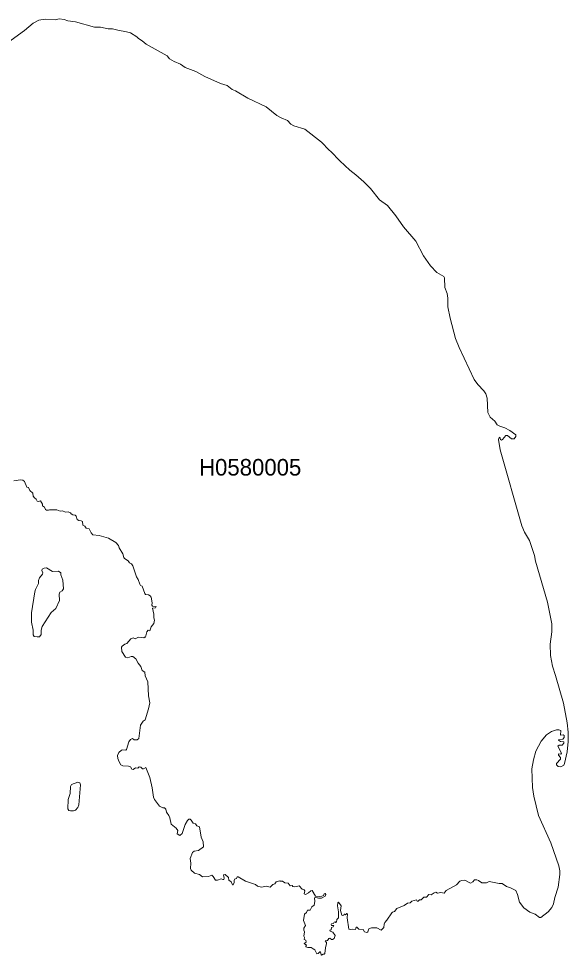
# Model space of a CAD drawing. Extents: x 369010 to 739155, y 6377141 to 6616555.
# Drawn here: x 497311 to 500627, y 6574852 to 6580504 of the extents above; entities that cross this region are included whole.
import ezdxf
from ezdxf.enums import TextEntityAlignment as Align

# ---------------------------------------------------------------- set-up
doc = ezdxf.new("R2010")
doc.units = 0
doc.header["$LTSCALE"] = 40
doc.layers.add('1', color=7, linetype='Continuous', lineweight=13)
doc.layers.add('2', color=7, linetype='Continuous')

msp = doc.modelspace()

# ---------------------------------------------------------------- linework, layer by layer
at = {"layer": '1'}
for points in [[(497984.82, 6580418.29), (497961.98, 6580425.74), (497908.36, 6580434.35), (497877.41, 6580442.95), (497851.59, 6580442.95), (497804.75, 6580452.88), (497768.01, 6580453.88), (497653.32, 6580484.33), (497607.97, 6580490.45), (497585.3, 6580499.06), (497555.34, 6580504.02), (497533.16, 6580497.9), (497470.77, 6580501.38), (497432.04, 6580495.09), (497398.61, 6580477.38), (497345.15, 6580433.02), (497243.86, 6580357.88)], [(500567.84, 6576060.9), (500580.92, 6576045.02), (500580.92, 6576036.41), (500556.09, 6576009.76), (500555.76, 6576001.65), (500566.69, 6575990.56), (500581.58, 6575989.08), (500600.28, 6575999.83), (500605.08, 6576009.43), (500620.81, 6576079.44), (500627.43, 6576142.5), (500626.76, 6576198.6), (500621.63, 6576254.54), (500597.8, 6576372.88), (500550.63, 6576541.53), (500532.1, 6576597.3), (500520.51, 6576662.18), (500519.19, 6576729.21), (500528.45, 6576803.19), (500528.62, 6576852.84), (500502.64, 6576983.59), (500430.48, 6577231.51), (500424.52, 6577264.28), (500393.07, 6577355.48), (500364.11, 6577406.45), (500348.05, 6577443.19), (500217.31, 6577902.47), (500206.05, 6577964.7), (500209.53, 6577977.61), (500214.49, 6577977.94), (500218.47, 6577965.52), (500224.26, 6577960.72), (500231.04, 6577964.53), (500250.74, 6577988.36), (500261, 6577989.36), (500285, 6577969.66), (500301.38, 6577969), (500311.98, 6577982.41), (500311.31, 6577993.33), (500275.4, 6578019.48), (500244.61, 6578035.53), (500213.67, 6578045.13), (500198.94, 6578053.08), (500184.87, 6578075.58), (500156.57, 6578100.08), (500141.84, 6578128.55), (500137.04, 6578213.45), (500130.91, 6578239.43), (500118.67, 6578257.97), (500081.76, 6578296.86), (500058.92, 6578327.15), (499968.06, 6578519.8), (499947.2, 6578573.75), (499914.93, 6578697.05), (499900.7, 6578765.57), (499901.19, 6578818.53), (499895.73, 6578846.83), (499883.32, 6578882.75), (499879.68, 6578940.34), (499876.37, 6578949.11), (499835.16, 6578973.61), (499795.77, 6579013.5), (499754.39, 6579072.25), (499706.56, 6579160.96), (499634.07, 6579249.01), (499587.23, 6579314.71), (499537.25, 6579375.95), (499489.09, 6579410.37), (499433.81, 6579479.55), (499393.76, 6579518.78), (499345.93, 6579561.48), (499308.69, 6579589.61), (499248.12, 6579646.05), (499195.15, 6579703.81), (499184.89, 6579710.1), (499139.05, 6579758.26), (499038.59, 6579837.54), (498970.57, 6579857.07), (498953.68, 6579868.65), (498933, 6579890.67), (498895.1, 6579905.56), (498868.95, 6579920.95), (498803.9, 6579972.92), (498693.01, 6580024.89), (498619.2, 6580069.91), (498598.35, 6580076.53), (498568.72, 6580100.36), (498529, 6580112.61), (498434.83, 6580154.48), (498379.88, 6580186.42), (498316.16, 6580210.09), (498287.03, 6580228.96), (498248.47, 6580246.33), (498221.16, 6580262.39), (498207.59, 6580279.77), (498079.33, 6580349.77), (498055.33, 6580370.96), (498032.98, 6580384.53), (498022.89, 6580395.45), (497984.82, 6580418.29)], [(497280.77, 6577714.45), (497322.81, 6577721.41), (497335.05, 6577719.59), (497346.81, 6577711.31), (497360.87, 6577677.55), (497370.14, 6577675.23), (497378.42, 6577657.02), (497395.63, 6577640.81), (497397.45, 6577623.26), (497405.39, 6577613), (497416.98, 6577605.72), (497423.27, 6577593.31), (497430.38, 6577590.66), (497442.8, 6577593.97), (497455.21, 6577575.43), (497455.21, 6577563.68), (497466.3, 6577555.9), (497471.76, 6577542)], [(497471.76, 6577542), (497477.88, 6577538.03), (497491.29, 6577537.86), (497496.75, 6577541.01), (497540.28, 6577541.17), (497560.8, 6577533.06), (497574.04, 6577534.55), (497595.89, 6577526.28), (497609.96, 6577527.6), (497623.86, 6577522.47), (497627.67, 6577516.35), (497637.26, 6577511.05), (497651.99, 6577508.4), (497657.95, 6577501.78), (497664.08, 6577482.58), (497673.68, 6577475.96), (497688.07, 6577474.64), (497696.68, 6577469.18), (497697.51, 6577447.5), (497710.91, 6577442.37), (497718.03, 6577428.79), (497735.24, 6577425.48), (497747.33, 6577401.65), (497758.41, 6577389.74), (497796.81, 6577384.77), (497853.58, 6577369.05), (497897.77, 6577343.89), (497913.82, 6577325.35), (497917.63, 6577310.46), (497938.98, 6577275.37), (497945.93, 6577253.03), (497950.07, 6577246.91), (497972.25, 6577233), (497979.03, 6577221.25), (497990.78, 6577215.13), (497999.39, 6577202.72), (498021.4, 6577136.18), (498031.33, 6577120.3), (498041.26, 6577092.82), (498046.39, 6577084.38), (498055.33, 6577079.08), (498071.55, 6577035.56), (498076.68, 6577029.76), (498094.22, 6577027.28), (498103.82, 6577021.82), (498109.61, 6577014.21), (498116.73, 6576978.95), (498114.74, 6576964.72), (498118.72, 6576959.26), (498139.9, 6576957.6), (498136.76, 6576948.67), (498117.56, 6576947.34), (498126.33, 6576910.27), (498125.67, 6576887.93), (498130.8, 6576875.51), (498126.49, 6576855.16), (498109.61, 6576834.97), (498102.33, 6576810.64), (498091.74, 6576813.62), (498083.46, 6576804.84), (498075.85, 6576772.9), (498069.73, 6576772.07), (498066.58, 6576767.94), (498033.32, 6576771.08), (498013.79, 6576761.15), (498002.04, 6576767.28), (497987.97, 6576761.48), (497963.31, 6576734.01), (497950.56, 6576730.2), (497934.84, 6576718.62), (497931.03, 6576712), (497933.02, 6576686.34), (497956.03, 6576650.93), (497969.76, 6576646.79), (497990.12, 6576655.73), (498000.38, 6576656.06), (498017.59, 6576641.99), (498031, 6576614.85), (498048.38, 6576595.65), (498055.66, 6576571.65), (498072.87, 6576560.23), (498073.53, 6576539.38), (498090.41, 6576501.81), (498095.21, 6576417.4), (498102.66, 6576375.2), (498095.21, 6576340.11), (498073.86, 6576273.41), (498061.12, 6576264.64), (498046.72, 6576241.97), (498035.47, 6576160.21), (498026.86, 6576153.26), (498008.66, 6576151.6), (497997.24, 6576160.21), (497984.99, 6576155.08), (497976.05, 6576139.85), (497961.65, 6576094.17), (497957.52, 6576090.86), (497938.48, 6576092.52), (497930.37, 6576090.36), (497914.48, 6576076.3)], [(499347.25, 6575022.37), (499351.72, 6575021.7), (499364.13, 6575010.78), (499389.12, 6575008.63), (499397.73, 6574992.91), (499411.8, 6574990.76), (499418.42, 6574993.9), (499424.54, 6575012.44), (499439.27, 6575017.9), (499471.88, 6575018.23), (499497.36, 6575003.17), (499513.75, 6575020.38), (499515.57, 6575039.91), (499521.03, 6575051), (499533.44, 6575063.91), (499562.24, 6575107.6), (499567.04, 6575112.4), (499578.13, 6575115.55), (499592.2, 6575135.07), (499637.05, 6575151.96), (499658.07, 6575166.69), (499674.12, 6575169.33), (499683.89, 6575179.43), (499710.7, 6575186.55), (499715.5, 6575179.26), (499721.95, 6575179.43), (499730.56, 6575187.54), (499739.5, 6575187.54), (499756.21, 6575202.43), (499771.77, 6575202.43), (499786.17, 6575218.49), (499799.57, 6575217.5), (499818.11, 6575229.58), (499828.04, 6575232.23), (499837.97, 6575226.43), (499858.99, 6575230.57), (499878.85, 6575227.92), (499889.94, 6575244.14), (499952.67, 6575278.24), (499974.02, 6575299.25), (499984.44, 6575304.39), (500003.97, 6575306.21), (500037.4, 6575287.17), (500050.98, 6575294.79), (500062.56, 6575307.53), (500076.46, 6575308.19), (500086.39, 6575304.05), (500105.26, 6575288.99), (500133.23, 6575289.32), (500149.12, 6575297.6), (500210.19, 6575285.19), (500228.73, 6575285.19), (500254.88, 6575266.82), (500278.38, 6575259.37), (500311.48, 6575242.49), (500321.08, 6575219.65), (500333.16, 6575173.8), (500358.98, 6575137.72), (500396.22, 6575112.57), (500426.83, 6575101.15), (500454.8, 6575081.12), (500462.09, 6575080.79), (500506.77, 6575114.55), (500528.95, 6575139.71), (500538.55, 6575163.54), (500546.49, 6575201.77), (500566.85, 6575263.01), (500576.12, 6575339.31), (500576.12, 6575362.31), (500570.82, 6575392.93), (500521.34, 6575530.46), (500448.35, 6575696.8), (500419.55, 6575811.66), (500411.11, 6575864.78), (500407.8, 6575976.83), (500416.9, 6576031.11), (500432.3, 6576084.57), (500464.74, 6576144.98), (500496.84, 6576182.55), (500526.47, 6576203.24), (500556.59, 6576212.84), (500571.32, 6576212.84), (500581.58, 6576209.36), (500579.59, 6576181.06), (500596.15, 6576182.22), (500602.93, 6576179.07), (500601.94, 6576167.32), (500593.99, 6576157.06), (500569.83, 6576154.25), (500567.84, 6576151.43), (500579.59, 6576142.17), (500600.78, 6576141.17), (500599.79, 6576132.9), (500590.19, 6576121.15), (500571.65, 6576120.49), (500564.04, 6576113.87), (500587.04, 6576071.83), (500582.57, 6576066.37), (500568.51, 6576067.03), (500567.84, 6576060.9)], [(497914.48, 6576076.3), (497906.54, 6576057.1), (497908.36, 6576039.89), (497916.3, 6576018.7), (497926.9, 6576001.82), (497938.98, 6575996.36), (497974.23, 6575994.54), (497984.99, 6575989.74), (497993.6, 6575974.68), (498001.37, 6575973.02), (498015.77, 6575982.62), (498029.84, 6575981.96), (498037.45, 6575988.74), (498047.05, 6575987.09), (498058.14, 6575977.82), (498064.6, 6575977.16), (498077.34, 6575984.61), (498102, 6575925.52), (498116.73, 6575862.13), (498124.34, 6575806.03), (498129.8, 6575791.96), (498160.42, 6575751.41), (498181.28, 6575741.48), (498191.37, 6575741.48), (498199.48, 6575734.36), (498203.62, 6575715.17), (498217.69, 6575695.8), (498223.31, 6575681.4), (498230.43, 6575643.34), (498260.72, 6575619.01), (498270.65, 6575606.26), (498267.5, 6575584.58), (498283.06, 6575575.98), (498296.8, 6575586.57), (498314.67, 6575641.85), (498330.06, 6575666.67), (498338.01, 6575673.96), (498345.46, 6575673.96), (498352.41, 6575667.34), (498363.66, 6575649.46), (498377.4, 6575645.32), (498385.34, 6575634.4), (498401.07, 6575628.28), (498411.82, 6575565.72), (498423.74, 6575537.58), (498426.22, 6575506.3), (498395.27, 6575485.61), (498369.62, 6575481.47), (498360.68, 6575473.36), (498345.46, 6575435.8), (498350.26, 6575407.33), (498347.94, 6575375.72), (498352.41, 6575365.13), (498371.28, 6575347.58), (498401.07, 6575340.8), (498420.76, 6575326.07), (498456.01, 6575328.05), (498476.37, 6575334.84), (498484.31, 6575328.05), (498497.72, 6575305.38), (498510.96, 6575304.72), (498532.64, 6575314.65), (498541.91, 6575309.52), (498548.53, 6575309.52), (498550.85, 6575318.45), (498547.37, 6575337.32), (498556.97, 6575339.31), (498576.67, 6575321.1), (498578.32, 6575304.72), (498593.05, 6575295.12), (498600.33, 6575277.9), (498604.47, 6575277.9), (498610.26, 6575291.64), (498610.26, 6575304.39), (498614.07, 6575312), (498625.82, 6575315.64), (498629.96, 6575324.91), (498634.76, 6575325.24), (498680.27, 6575299.92), (498739.69, 6575279.23), (498752.1, 6575268.64), (498776.76, 6575263.17), (498804.07, 6575269.63), (498827.74, 6575263.84), (498845.11, 6575278.9), (498857.19, 6575283.7), (498864.48, 6575295.12), (498885.99, 6575300.91), (498888.81, 6575298.59), (498903.87, 6575299.59), (498916.61, 6575289.32), (498936.97, 6575288.5), (498949.88, 6575272.11), (498961.63, 6575273.44), (498965.1, 6575268.31), (498978.01, 6575266.15), (499003.17, 6575272.11), (499020.71, 6575251.09), (499034.12, 6575246.62), (499037.1, 6575242.16)], [(499037.1, 6575242.16), (499034.12, 6575222.96), (499041.9, 6575219.81), (499059.77, 6575229.41), (499074.17, 6575242.16), (499082.45, 6575243.98), (499101.15, 6575208.39), (499116.54, 6575205.08), (499140.04, 6575208.06), (499150.14, 6575213.85), (499155.27, 6575223.78), (499160.07, 6575224.94), (499164.04, 6575218.65), (499160.4, 6575209.88), (499137.72, 6575197.47), (499120.18, 6575196.64), (499103.3, 6575201.44), (499096.18, 6575198.3), (499099, 6575175.95), (499094.86, 6575154.94), (499079.8, 6575144.67), (499069.7, 6575123.99), (499053.65, 6575125.48), (499046.86, 6575111.08), (499035.11, 6575100.65), (499030.31, 6575061.92), (499041.24, 6575031.3), (499032.3, 6575016.9), (499032.3, 6575004.16), (499036.1, 6574993.24), (499031.64, 6574968.41), (499035.11, 6574959.47), (499032.96, 6574946.9), (499042.72, 6574943.09), (499045.04, 6574931.67), (499033.79, 6574924.22), (499046.86, 6574913.96), (499042.72, 6574907.67), (499043.72, 6574902.87), (499055.3, 6574898.73), (499075, 6574899.07), (499087.91, 6574891.95), (499097.18, 6574884.67), (499110.91, 6574861.99), (499117.86, 6574862.32), (499127.46, 6574872.75), (499131.6, 6574873.41), (499135.41, 6574855.54), (499138.88, 6574852.39), (499147.49, 6574859.68), (499154.94, 6574858.52), (499159.07, 6574862.99), (499161.89, 6574898.07), (499168.67, 6574923.56), (499168.34, 6574930.02), (499160.73, 6574939.95), (499174.47, 6574940.94), (499183.4, 6574952.69), (499188.7, 6574955.01), (499198.63, 6574948.22), (499205.08, 6574948.22), (499214.35, 6574953.68), (499220.48, 6574972.22), (499206.74, 6574992.24), (499190.35, 6574997.71), (499189.53, 6575004), (499196.31, 6575006.15), (499197.64, 6575019.22), (499208.39, 6575023.19), (499212.53, 6575031.14), (499197.97, 6575031.14), (499195.65, 6575037.1), (499199.46, 6575041.9), (499210.71, 6575043.55), (499214.52, 6575051.16), (499219.98, 6575053.81), (499225.61, 6575050.83), (499228.92, 6575052.49), (499231.23, 6575068.38), (499241.16, 6575078.8), (499240.5, 6575115.21), (499234.21, 6575151.13), (499237.03, 6575170), (499240.17, 6575172.48), (499257.55, 6575150.8), (499252.09, 6575122.99), (499261.02, 6575093.86), (499264.5, 6575091.38), (499273.77, 6575094.86), (499274.6, 6575100.15), (499277.74, 6575100.48), (499282.87, 6575096.02), (499290.48, 6575103.96), (499295.61, 6575103.3), (499292.3, 6575077.64), (499303.39, 6575010.12), (499312.66, 6575006.97), (499326.07, 6575009.79), (499343.11, 6575008.63), (499347.25, 6575022.37)]]:
    msp.add_lwpolyline(points, dxfattribs=at)
for points in [[(497430.72, 6577095.97), (497412.18, 6577060.22), (497408.37, 6577046.15), (497387.68, 6576919.54), (497388.35, 6576863.43), (497399.1, 6576814.11), (497397.62, 6576786.14), (497404.9, 6576776.21), (497421.45, 6576773.23), (497435.52, 6576774.56), (497446.44, 6576788.96), (497447.1, 6576814.77), (497453.39, 6576836.95), (497506.52, 6576920.2), (497534.32, 6576945.85), (497557.33, 6576993.68), (497555.34, 6577032.08), (497558.65, 6577043), (497573.88, 6577052.11), (497581.49, 6577063.69), (497578.01, 6577116.32), (497565.27, 6577148.6), (497565.27, 6577160.18), (497551.2, 6577169.78), (497514.13, 6577168.46), (497479.71, 6577190.47), (497464.31, 6577188.98), (497453.06, 6577183.19), (497449.58, 6577174.58), (497456.37, 6577160.51), (497455.05, 6577152.57), (497436.84, 6577131.05), (497431.05, 6577113.84)], [(497667.55, 6575896.06), (497630.15, 6575882.99), (497623.03, 6575869.91), (497621.21, 6575827.71), (497608.96, 6575792.62), (497607.81, 6575736.35), (497612.6, 6575726.75), (497622.7, 6575723.61), (497641.9, 6575723.94), (497654.64, 6575728.9), (497668.38, 6575744.29), (497673.84, 6575761.18), (497684.76, 6575880.67), (497678.97, 6575892.92)]]:
    msp.add_lwpolyline(points, close=True, dxfattribs=at)

# ---------------------------------------------------------------- texts
at = {"layer": '2'}
msp.add_text('H0580005', height=100, dxfattribs=at).set_placement((498707.84, 6577747.32), align=Align.CENTER)

doc.saveas('drawing.dxf')
